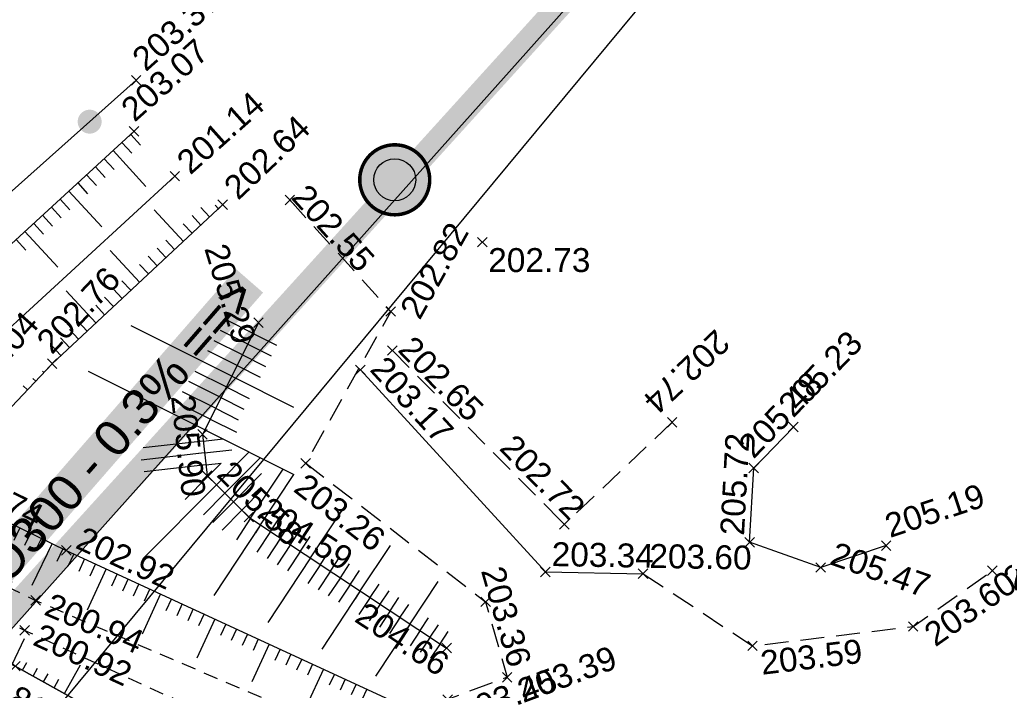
# Model space of a CAD drawing. Extents: x 1616800 to 1632437, y 2248456 to 2251974.
# Tile 258 of 399: x 1618044 to 1618085, y 2251505 to 2251533. Entities that reach past the tile are written whole.
import ezdxf
from ezdxf.enums import TextEntityAlignment as Align

# ---------------------------------------------------------------- set-up
doc = ezdxf.new("R2010")
doc.units = 0
doc.header["$LTSCALE"] = 2
doc.header["$PDMODE"] = 3
doc.header["$PDSIZE"] = 0.2
for name, pattern in [('CONTINU', [0]), ('DISCONTINUOUS', [0.75, 0.5, -0.25]), ('FOSSE', [0.5, 0.3, -0.2])]:
    doc.linetypes.add(name, pattern=pattern)
doc.layers.get('0').update_dxf_attribs({"linetype": 'CONTINUOUS'})
for name, color, linetype in [('0000-VALORIS-NOUE DERIV BASSIN', 7, 'CONTINUOUS'), ('03-PAP-EU PROJET CANA', 1, 'CONTINUOUS'), ('03-PAP-EU TEXTE POUR 2000°', 1, 'CONTINUOUS'), ('X-PTS TOPO-TEXTE TOPOALT', 8, 'CONTINUOUS'), ('X-PTS TOPO-TOPOPOINT', 8, 'CONTINUOUS'), ('Y-FDP TOPO-TOP_AXE_FOSSE', 8, 'CONTINUOUS'), ('Y-FDP TOPO-TOP_BARBULE', 8, 'CONTINUOUS'), ('Y-FDP TOPO-TOP_CLOTURE', 8, 'CONTINUOUS'), ('Y-FDP TOPO-TOP_TALUS', 8, 'CONTINUOUS'), ('Y-FDP TOPO-TOP_TALUS_PIED', 8, 'CONTINUOUS'), ('Y-RESEAU EXISTANT FDP-TOP_VANNE_RESEAU', 36, 'CONTINUOUS')]:
    doc.layers.add(name, color=color, linetype=linetype)
doc.styles.get("Standard").update_dxf_attribs({"font": 'arial.ttf'})

# ---------------------------------------------------------------- blocks, each defined once
blk = doc.blocks.new('TCPOINT')
at = {"color": 0}
blk.add_point((0, 0), dxfattribs=at)
at = {"layer": 'X-PTS TOPO-TEXTE TOPOALT'}
blk.add_attdef('ALT', text='', height=0.75, dxfattribs=at).set_placement((0.25, -0.25), align=Align.TOP_LEFT)
blk = doc.blocks.new('TCPOINT_C')
at = {"color": 0}
blk.add_point((0, 0), dxfattribs=at)
at = {"layer": 'X-PTS TOPO-TEXTE TOPOALT'}
blk.add_attdef('ALT', text='', height=0.75, dxfattribs=at).set_placement((0.5, 0.09), align=Align.MIDDLE_LEFT)
blk = doc.blocks.new('TCPOINT_2')
at = {"color": 0}
blk.add_point((0, 0), dxfattribs=at)
at = {"layer": 'X-PTS TOPO-TEXTE TOPOALT'}
blk.add_attdef('ALT', (0.25, 0.25), '', height=0.75, dxfattribs=at)
blk = doc.blocks.new('GeoRond')
at = {"const_width": 0.499}
blk.add_lwpolyline([(-0.2505, 0, 1), (0.2505, 0, 1)], format="xyb", close=True, dxfattribs=at)
blk = doc.blocks.new('RegardVisiteEU')
h = blk.add_hatch(color=256)
edge = h.paths.add_edge_path()
edge.add_arc((0, 0), 0.75, 180, 360)
edge.add_arc((0, 0), 0.75, 0, 180)
at = {"const_width": 0.075, "flags": 128}
blk.add_lwpolyline([(-0.75, 0, 1), (0.75, 0, 1)], format="xyb", close=True, dxfattribs=at)
at = {"flags": 128}
blk.add_lwpolyline([(0.45, 0, -1), (-0.45, 0, -1)], format="xyb", close=True, dxfattribs=at)
for radius in [0.75, 0.45]:
    blk.add_circle((0, 0), radius)

msp = doc.modelspace()

# ---------------------------------------------------------------- linework, layer by layer
at = {"layer": '0000-VALORIS-NOUE DERIV BASSIN'}
msp.add_polyline3d([(1618057.1006, 2251498.218, 202.98), (1618043.4496, 2251505.823, 202.81)], dxfattribs=at)
at = {"layer": '03-PAP-EU PROJET CANA', "const_width": 1, "flags": 128}
msp.add_lwpolyline([(1618097.0555, 2251567.4483), (1618021.9496, 2251484.6153)], dxfattribs=at)
at = {"layer": 'Y-FDP TOPO-TOP_AXE_FOSSE', "linetype": 'FOSSE', "elevation": 201.34, "flags": 128}
for points in [[(1617601.8186, 2251762.922), (1617610.1506, 2251756.636), (1617629.6276, 2251741.988), (1617650.7276, 2251727.848), (1617668.4526, 2251710.915), (1617681.6206, 2251701.676), (1617699.0136, 2251688.41), (1617708.9996, 2251680.668), (1617719.8336, 2251677.878), (1617748.7516, 2251665.825), (1617762.3456, 2251660.092), (1617781.0436, 2251652.934), (1617799.0036, 2251644.975), (1617815.3806, 2251635.767), (1617830.3196, 2251628.053), (1617853.9176, 2251613.386), (1617868.6136, 2251605.049), (1617881.5356, 2251596.854), (1617897.5646, 2251587.866), (1617911.5046, 2251578.556), (1617923.2046, 2251571.798), (1617941.6916, 2251560.354), (1617955.8166, 2251551.523), (1617969.3786, 2251543.574), (1617981.8546, 2251538.005), (1617999.4726, 2251530.796), (1618011.2156, 2251524.71), (1618031.4966, 2251514.802), (1618044.3006, 2251508.569), (1618060.3096, 2251501.695), (1618069.9096, 2251496.606), (1618077.1396, 2251493.691), (1618078.3956, 2251492.785), (1618078.3956, 2251492.785)], [(1617600.6196, 2251761.017), (1617609.0186, 2251754.94), (1617628.5696, 2251740.863), (1617649.5776, 2251726.58), (1617667.1536, 2251709.962), (1617698.4656, 2251687.431), (1617708.5936, 2251679.832), (1617719.3676, 2251676.48), (1617748.1656, 2251664.214), (1617780.0586, 2251651.492), (1617797.8506, 2251643.441), (1617814.4516, 2251634.395), (1617829.3226, 2251626.401), (1617852.7376, 2251612.188), (1617867.9276, 2251602.952), (1617881.2236, 2251595.195), (1617896.7006, 2251586.358), (1617910.6286, 2251577.168), (1617921.4716, 2251570.879), (1617940.7716, 2251559.213), (1617954.7426, 2251550.028), (1617968.6406, 2251542.538), (1617981.3776, 2251536.875), (1617998.6816, 2251529.02), (1618010.6006, 2251523.098), (1618031.3996, 2251513.411), (1618043.8426, 2251507.316), (1618060.1126, 2251499.876), (1618069.5666, 2251494.908), (1618076.1756, 2251492.383), (1618078.3956, 2251492.785), (1618078.2546, 2251490.49)]]:
    msp.add_lwpolyline(points, dxfattribs=at)
at = {"layer": 'Y-FDP TOPO-TOP_BARBULE'}
for p, q in [((1618048.2736, 2251528.0449), (1618048.6845, 2251527.5967)), ((1618047.905, 2251527.707), (1618048.316, 2251527.2587)), ((1618047.1679, 2251527.0313), (1618047.579, 2251526.5828)), ((1618047.5365, 2251527.3691), (1618048.9066, 2251525.8746)), ((1618046.7994, 2251526.6934), (1618047.2105, 2251526.2449)), ((1618046.4308, 2251526.3555), (1618046.842, 2251525.907)), ((1618046.0623, 2251526.0176), (1618046.4735, 2251525.569)), ((1618045.3252, 2251525.3418), (1618045.7365, 2251524.8931)), ((1618045.6937, 2251525.6797), (1618047.0647, 2251524.1843)), ((1618044.9566, 2251525.0039), (1618045.368, 2251524.5552)), ((1618051.5727, 2251524.6), (1618051.2069, 2251524.9923)), ((1618051.9384, 2251524.941), (1618051.7993, 2251525.0903)), ((1618044.588, 2251524.6661), (1618044.9995, 2251524.2173)), ((1618050.4757, 2251523.577), (1618049.2498, 2251524.8916)), ((1618051.2071, 2251524.259), (1618050.8406, 2251524.652)), ((1618044.2195, 2251524.3282), (1618044.631, 2251523.8793)), ((1618050.8414, 2251523.918), (1618050.4743, 2251524.3117)), ((1618043.8509, 2251523.9903), (1618045.2228, 2251522.4939)), ((1618043.4824, 2251523.6524), (1618043.894, 2251523.2034)), ((1618049.7444, 2251522.895), (1618049.3753, 2251523.2908)), ((1618050.11, 2251523.236), (1618049.7416, 2251523.6311)), ((1618048.6473, 2251521.872), (1618047.4107, 2251523.1981)), ((1618049.3787, 2251522.554), (1618049.009, 2251522.9505)), ((1618049.013, 2251522.213), (1618048.6427, 2251522.6102)), ((1618048.2817, 2251521.531), (1618047.91, 2251521.9295)), ((1618046.819, 2251520.167), (1618045.5716, 2251521.5046)), ((1618047.5503, 2251520.849), (1618047.1774, 2251521.2489)), ((1618047.916, 2251521.19), (1618047.5437, 2251521.5892)), ((1618047.1846, 2251520.508), (1618046.8111, 2251520.9086)), ((1618046.4533, 2251519.826), (1618046.0784, 2251520.228)), ((1618052.4959, 2251517.9393), (1618048.2998, 2251520.0436)), ((1618053.3925, 2251519.7271), (1618052.2929, 2251520.2785)), ((1618046.0876, 2251519.485), (1618045.7121, 2251519.8877)), ((1618053.1683, 2251519.2801), (1618052.0289, 2251519.8515)), ((1618053.3925, 2251519.7271), (1618054.3739, 2251519.2349)), ((1618045.3563, 2251518.803), (1618044.9795, 2251519.207)), ((1618045.7219, 2251519.144), (1618045.3458, 2251519.5474)), ((1618052.9442, 2251518.8332), (1618051.765, 2251519.4245)), ((1618053.1683, 2251519.2801), (1618054.1448, 2251518.7904)), ((1618052.72, 2251518.3862), (1618051.501, 2251518.9976)), ((1618052.9442, 2251518.8332), (1618053.9158, 2251518.3459)), ((1618052.72, 2251518.3862), (1618053.6868, 2251517.9014)), ((1618044.6468, 2251518.0989), (1618044.5865, 2251518.156)), ((1618051.3752, 2251515.7046), (1618046.5154, 2251518.1417)), ((1618052.2717, 2251517.4923), (1618050.9731, 2251518.1436)), ((1618052.4959, 2251517.9393), (1618055.0789, 2251516.6439)), ((1618043.9592, 2251517.3728), (1618043.7784, 2251517.544)), ((1618044.303, 2251517.7359), (1618044.1825, 2251517.85)), ((1618052.0476, 2251517.0454), (1618050.7091, 2251517.7166)), ((1618051.8235, 2251516.5984), (1618050.4452, 2251517.2897)), ((1618052.2717, 2251517.4923), (1618053.2287, 2251517.0124)), ((1618051.5993, 2251516.1515), (1618050.1812, 2251516.8627)), ((1618052.0476, 2251517.0454), (1618052.9997, 2251516.5679)), ((1618051.8235, 2251516.5984), (1618052.7707, 2251516.1234)), ((1618051.5993, 2251516.1515), (1618052.6944, 2251515.6023)), ((1618051.3752, 2251515.7046), (1618055.1, 2251513.8365)), ((1618051.3087, 2251515.2294), (1618048.7939, 2251514.9507)), ((1618051.3087, 2251515.2294), (1618050.9277, 2251515.1872)), ((1618051.3087, 2251515.2294), (1618052.1392, 2251515.3214)), ((1618051.3637, 2251514.7324), (1618048.708, 2251514.4382)), ((1618051.3637, 2251514.7324), (1618051.1148, 2251514.7048)), ((1618051.3637, 2251514.7324), (1618052.5074, 2251514.8591)), ((1618051.8573, 2251513.4), (1618053.2248, 2251514.777)), ((1618051.4188, 2251514.2354), (1618048.8413, 2251513.9499)), ((1618051.4188, 2251514.2354), (1618051.3019, 2251514.2225)), ((1618051.4188, 2251514.2354), (1618052.052, 2251514.3056)), ((1618051.5025, 2251513.7523), (1618052.052, 2251514.3056)), ((1618052.2121, 2251513.0477), (1618053.6854, 2251514.5312)), ((1618052.5668, 2251512.6953), (1618053.7365, 2251513.8731)), ((1618053.2876, 2251512.0044), (1618054.6499, 2251514.0623)), ((1618053.7045, 2251511.7284), (1618055.1, 2251513.8365)), ((1618051.8573, 2251513.4), (1618048.787, 2251510.3084)), ((1618051.5025, 2251513.7523), (1618050.5506, 2251512.7938)), ((1618051.5025, 2251513.7523), (1618051.4196, 2251513.6688)), ((1618051.8573, 2251513.4), (1618051.5809, 2251513.1217)), ((1618052.2121, 2251513.0477), (1618051.3218, 2251512.1512)), ((1618052.2121, 2251513.0477), (1618052.1292, 2251512.9642)), ((1618052.9216, 2251512.343), (1618053.7876, 2251513.215)), ((1618052.5668, 2251512.6953), (1618051.7074, 2251511.8299)), ((1618052.5668, 2251512.6953), (1618052.4839, 2251512.6118)), ((1618052.9216, 2251512.343), (1618052.093, 2251511.5086)), ((1618052.9216, 2251512.343), (1618052.8387, 2251512.2595)), ((1618055.7891, 2251510.3484), (1618057.1227, 2251512.3629)), ((1618053.2876, 2251512.0044), (1618052.6912, 2251511.1036)), ((1618053.2876, 2251512.0044), (1618053.2226, 2251511.9063)), ((1618054.1214, 2251511.4524), (1618054.5405, 2251512.0855)), ((1618054.5383, 2251511.1764), (1618054.9527, 2251511.8023)), ((1618043.6407, 2251511.6049), (1618043.3844, 2251511.0781)), ((1618044.0903, 2251511.3861), (1618043.834, 2251510.8593)), ((1618053.7045, 2251511.7284), (1618051.7506, 2251508.7769)), ((1618053.7045, 2251511.7284), (1618053.488, 2251511.4014)), ((1618054.1214, 2251511.4524), (1618053.5454, 2251510.5823)), ((1618054.1214, 2251511.4524), (1618054.0564, 2251511.3543)), ((1618054.9552, 2251510.9004), (1618055.3648, 2251511.5191)), ((1618044.9895, 2251510.9486), (1618044.1351, 2251509.1926)), ((1618044.5399, 2251511.1674), (1618044.2836, 2251510.6406)), ((1618054.5383, 2251511.1764), (1618053.9725, 2251510.3217)), ((1618054.5383, 2251511.1764), (1618054.4734, 2251511.0783)), ((1618055.3722, 2251510.6244), (1618055.777, 2251511.2359)), ((1618045.4391, 2251510.7299), (1618045.1831, 2251510.2038)), ((1618054.9552, 2251510.9004), (1618054.3996, 2251510.061)), ((1618055.3722, 2251510.6244), (1618054.8267, 2251509.8004)), ((1618054.9552, 2251510.9004), (1618054.8903, 2251510.8023)), ((1618055.3722, 2251510.6244), (1618055.3072, 2251510.5263)), ((1618056.206, 2251510.0724), (1618056.6013, 2251510.6696)), ((1618057.8737, 2251508.9684), (1618059.1281, 2251510.8633)), ((1618045.8917, 2251510.5174), (1618045.6484, 2251509.9903)), ((1618046.3457, 2251510.3079), (1618046.1038, 2251509.7837)), ((1618055.7891, 2251510.3484), (1618054.0048, 2251507.653)), ((1618055.7891, 2251510.3484), (1618055.5726, 2251510.0214)), ((1618056.6229, 2251509.7964), (1618057.0135, 2251510.3864)), ((1618047.2537, 2251509.8889), (1618046.4562, 2251508.161)), ((1618046.7997, 2251510.0984), (1618046.5591, 2251509.5771)), ((1618056.206, 2251510.0724), (1618055.6809, 2251509.2791)), ((1618056.6229, 2251509.7964), (1618056.108, 2251509.0185)), ((1618056.206, 2251510.0724), (1618056.1411, 2251509.9743)), ((1618056.6229, 2251509.7964), (1618056.558, 2251509.6983)), ((1618057.0399, 2251509.5204), (1618057.4257, 2251510.1032)), ((1618057.4568, 2251509.2444), (1618057.8379, 2251509.8201)), ((1618047.7076, 2251509.6794), (1618047.4698, 2251509.1639)), ((1618048.1616, 2251509.4699), (1618047.9251, 2251508.9573)), ((1618057.0399, 2251509.5204), (1618056.5351, 2251508.7579)), ((1618057.0399, 2251509.5204), (1618056.9749, 2251509.4223)), ((1618059.9583, 2251507.5884), (1618061.1336, 2251509.3637)), ((1618048.6156, 2251509.2603), (1618048.3804, 2251508.7507)), ((1618049.0696, 2251509.0508), (1618048.8358, 2251508.5441)), ((1618057.8737, 2251508.9684), (1618056.2589, 2251506.5291)), ((1618057.4568, 2251509.2444), (1618056.9622, 2251508.4972)), ((1618057.4568, 2251509.2444), (1618057.3918, 2251509.1463)), ((1618057.8737, 2251508.9684), (1618057.6572, 2251508.6414)), ((1618058.2906, 2251508.6924), (1618058.6622, 2251509.2537)), ((1618058.7075, 2251508.4164), (1618059.0744, 2251508.9705)), ((1618049.5236, 2251508.8413), (1618048.7486, 2251507.1621)), ((1618049.9776, 2251508.6318), (1618049.7464, 2251508.131)), ((1618058.2906, 2251508.6924), (1618057.8164, 2251507.976)), ((1618058.2906, 2251508.6924), (1618058.2257, 2251508.5943)), ((1618059.1245, 2251508.1404), (1618059.4865, 2251508.6873)), ((1618050.4316, 2251508.4223), (1618050.2018, 2251507.9244)), ((1618050.8855, 2251508.2128), (1618050.6571, 2251507.7178)), ((1618058.7075, 2251508.4164), (1618058.2435, 2251507.7153)), ((1618058.7075, 2251508.4164), (1618058.6426, 2251508.3183)), ((1618059.1245, 2251508.1404), (1618058.6706, 2251507.4547)), ((1618059.1245, 2251508.1404), (1618059.0595, 2251508.0423)), ((1618059.5414, 2251507.8644), (1618059.8987, 2251508.4042)), ((1618051.7935, 2251507.7937), (1618051.041, 2251506.1632)), ((1618051.3395, 2251508.0033), (1618051.1124, 2251507.5112)), ((1618059.5414, 2251507.8644), (1618059.0976, 2251507.1941)), ((1618059.5414, 2251507.8644), (1618059.4764, 2251507.7663)), ((1618060.3752, 2251507.3124), (1618060.7231, 2251507.8378)), ((1618052.2475, 2251507.5842), (1618052.0231, 2251507.098)), ((1618052.7015, 2251507.3747), (1618052.4784, 2251506.8914)), ((1618059.9583, 2251507.5884), (1618058.5131, 2251505.4052)), ((1618059.9583, 2251507.5884), (1618059.7418, 2251507.2614)), ((1618060.3752, 2251507.3124), (1618059.9518, 2251506.6728)), ((1618060.3752, 2251507.3124), (1618060.3103, 2251507.2143)), ((1618060.7922, 2251507.0364), (1618061.1352, 2251507.5546)), ((1618061.2091, 2251506.7604), (1618061.5474, 2251507.2715)), ((1618043.316, 2251505.886), (1618043.8342, 2251506.9857)), ((1618053.1555, 2251507.1652), (1618052.9338, 2251506.6848)), ((1618053.6095, 2251506.9557), (1618053.3891, 2251506.4782)), ((1618060.7922, 2251507.0364), (1618060.3789, 2251506.4122)), ((1618060.7922, 2251507.0364), (1618060.7272, 2251506.9383)), ((1618054.0634, 2251506.7462), (1618053.3334, 2251505.1643)), ((1618054.5174, 2251506.5367), (1618054.2998, 2251506.065)), ((1618061.2091, 2251506.7604), (1618060.806, 2251506.1515)), ((1618054.9714, 2251506.3271), (1618054.7551, 2251505.8584)), ((1618055.4254, 2251506.1176), (1618055.2104, 2251505.6518)), ((1618043.7573, 2251505.6516), (1618043.9388, 2251505.9774)), ((1618044.1941, 2251505.4082), (1618044.3803, 2251505.7424)), ((1618045.5045, 2251504.6782), (1618046.1715, 2251505.8755)), ((1618056.3334, 2251505.6986), (1618055.6258, 2251504.1654)), ((1618055.8794, 2251505.9081), (1618055.6658, 2251505.4452)), ((1618044.6309, 2251505.1649), (1618044.8217, 2251505.5074)), ((1618045.0677, 2251504.9216), (1618045.2632, 2251505.2724)), ((1618056.7874, 2251505.4891), (1618056.5764, 2251505.032)), ((1618057.2414, 2251505.2796), (1618057.0318, 2251504.8255)), ((1618057.6953, 2251505.0701), (1618057.4871, 2251504.6189)), ((1618058.1493, 2251504.8605), (1618057.9424, 2251504.4123))]:
    msp.add_line(p, q, dxfattribs=at)
at = {"layer": 'Y-FDP TOPO-TOP_CLOTURE', "elevation": 201.34, "flags": 128}
msp.add_lwpolyline([(1618039.5596, 2251522.341), (1618048.5016, 2251530.31)], dxfattribs=at)
at = {"layer": 'Y-FDP TOPO-TOP_TALUS', "elevation": 201.34, "flags": 128}
for points in [[(1617796.7436, 2251642.57), (1617812.9876, 2251633.215), (1617828.5476, 2251624.329), (1617851.7106, 2251610.997), (1617866.9096, 2251600.776), (1617880.0786, 2251593.661), (1617895.2716, 2251584.39), (1617909.4526, 2251575.219), (1617921.0936, 2251568.394), (1617936.9856, 2251558.959), (1617953.5626, 2251548.58), (1617966.9346, 2251539.921), (1617980.2206, 2251535.119), (1617997.6596, 2251527.579), (1618012.1916, 2251520.535), (1618029.7006, 2251512.302), (1618043.4496, 2251505.823), (1618057.1006, 2251498.218), (1618068.8556, 2251493.307), (1618074.8396, 2251491.679), (1618075.8056, 2251490.367)], [(1618038.3226, 2251518.922), (1618048.4166, 2251528.176)], [(1618044.9906, 2251518.462), (1618052.1196, 2251525.11)]]:
    msp.add_lwpolyline(points, dxfattribs=at)
at = {"layer": 'Y-FDP TOPO-TOP_TALUS', "linetype": 'CONTINU', "elevation": 201.34, "flags": 128}
for points in [[(1618053.6166, 2251520.174), (1618051.2776, 2251515.51), (1618051.4686, 2251513.786), (1618053.2126, 2251512.054), (1618061.4816, 2251506.58)], [(1618044.9906, 2251518.462), (1618040.1196, 2251513.318), (1618045.5806, 2251510.661), (1618061.2556, 2251503.427), (1618070.5876, 2251497.934), (1618077.1096, 2251495.9), (1618079.6216, 2251496.269)], [(1618057.8746, 2251518.209), (1618065.6106, 2251509.762), (1618069.6946, 2251509.687)], [(1618079.8576, 2251510.86), (1618077.1196, 2251509.947), (1618074.1496, 2251511.002), (1618074.3186, 2251514.101), (1618075.9776, 2251515.813)]]:
    msp.add_lwpolyline(points, dxfattribs=at)
at = {"layer": 'Y-FDP TOPO-TOP_TALUS_PIED', "elevation": 201.34, "flags": 128}
msp.add_lwpolyline([(1618040.5656, 2251517.53), (1618050.1196, 2251526.3)], dxfattribs=at)
at = {"layer": 'Y-FDP TOPO-TOP_TALUS_PIED', "linetype": 'DISCONTINUOUS', "elevation": 201.34, "flags": 128}
for points in [[(1618054.9286, 2251525.307), (1618059.1436, 2251520.645), (1618055.5926, 2251514.302), (1618063.1106, 2251508.511), (1618064.0126, 2251505.358), (1618061.5226, 2251504.428)], [(1618059.2146, 2251519.014), (1618066.4006, 2251511.749)], [(1618070.9116, 2251516.016), (1618066.4006, 2251511.749)], [(1618069.6946, 2251509.687), (1618074.2686, 2251506.672), (1618080.9866, 2251507.481), (1618084.2976, 2251509.814)]]:
    msp.add_lwpolyline(points, dxfattribs=at)
at = {"layer": 'Y-RESEAU EXISTANT FDP-TOP_VANNE_RESEAU', "elevation": 201.34, "flags": 128}
msp.add_lwpolyline([(1617913.6636, 2251369.127), (1617944.9516, 2251401.717), (1617976.0216, 2251434.323), (1618036.9536, 2251500.294), (1618096.3381, 2251566.7729)], dxfattribs=at)
at = {"layer": 'Y-RESEAU EXISTANT FDP-TOP_VANNE_RESEAU', "flags": 128}
msp.add_lwpolyline([(1617904.8016, 2251354.888), (1617935.5726, 2251387.647), (1618016.9986, 2251472.311), (1618044.8456, 2251503.63), (1618097.0075, 2251566.4673)], dxfattribs=at)

# ---------------------------------------------------------------- block references
at = {"layer": '03-PAP-EU PROJET CANA', "lineweight": -3, "xscale": 1.95, "yscale": 1.95, "zscale": 1.95}
msp.add_blockref('RegardVisiteEU', (1618059.3121, 2251526.1491, 201.4772), dxfattribs=at)
at = {"layer": 'X-PTS TOPO-TOPOPOINT'}
ref = msp.add_blockref('TCPOINT', (1618048.5016, 2251530.31, 203.37), dxfattribs=dict(at, rotation=41.70703111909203))
ref.add_attrib('ALT', '203.37', dxfattribs={"layer": 'X-PTS TOPO-TEXTE TOPOALT', "height": 1, "rotation": 41.70703}).set_placement((1618048.2372, 2251531.3833, 203.37), align=Align.TOP_LEFT)
ref = msp.add_blockref('TCPOINT_2', (1618048.4166, 2251528.176, 203.07), dxfattribs=dict(at, rotation=41.70703129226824))
ref.add_attrib('ALT', '203.07', (1618048.4369, 2251528.529, 203.07), dxfattribs={"layer": 'X-PTS TOPO-TEXTE TOPOALT', "height": 1, "rotation": 41.70703})
ref = msp.add_blockref('TCPOINT_C', (1618050.1196, 2251526.3, 201.14), dxfattribs=dict(at, rotation=41.70703115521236))
ref.add_attrib('ALT', '201.14', dxfattribs={"layer": 'X-PTS TOPO-TEXTE TOPOALT', "height": 1, "rotation": 41.70703}).set_placement((1618050.433, 2251526.6999, 201.14), align=Align.MIDDLE_LEFT)
ref = msp.add_blockref('TCPOINT', (1618052.1196, 2251525.11, 202.64), dxfattribs=dict(at, rotation=43.48812105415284))
ref.add_attrib('ALT', '202.64', dxfattribs={"layer": 'X-PTS TOPO-TEXTE TOPOALT', "height": 1, "rotation": 43.48812}).set_placement((1618052.0756, 2251525.9866, 202.64), align=Align.TOP_LEFT)
ref = msp.add_blockref('TCPOINT', (1618054.9286, 2251525.307, 202.55), dxfattribs=dict(at, rotation=312.1173144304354))
ref.add_attrib('ALT', '202.55', dxfattribs={"layer": 'X-PTS TOPO-TEXTE TOPOALT', "height": 1, "rotation": 312.11731}).set_placement((1618055.6888, 2251526.0547, 202.55), align=Align.TOP_LEFT)
ref = msp.add_blockref('TCPOINT', (1618059.1436, 2251520.645, 202.82), dxfattribs=dict(at, rotation=60.75860080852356))
ref.add_attrib('ALT', '202.82', dxfattribs={"layer": 'X-PTS TOPO-TEXTE TOPOALT', "height": 1, "rotation": 60.7586}).set_placement((1618059.4839, 2251520.741, 202.82), align=Align.TOP_LEFT)
ref = msp.add_blockref('TCPOINT', (1618062.9696, 2251523.544, 202.73), dxfattribs=at)
ref.add_attrib('ALT', '202.73', dxfattribs={"layer": 'X-PTS TOPO-TEXTE TOPOALT', "height": 1, "rotation": 0}).set_placement((1618063.2196, 2251523.294, 202.73), align=Align.TOP_LEFT)
ref = msp.add_blockref('TCPOINT_2', (1618053.6166, 2251520.174, 205.29), dxfattribs=dict(at, rotation=286.8716064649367))
ref.add_attrib('ALT', '205.29', (1618051.3444, 2251523.2822, 205.29), dxfattribs={"layer": 'X-PTS TOPO-TEXTE TOPOALT', "height": 1, "rotation": 286.87161})
ref = msp.add_blockref('TCPOINT_2', (1618044.9906, 2251518.462, 202.76), dxfattribs=dict(at, rotation=46.56144543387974))
ref.add_attrib('ALT', '202.76', (1618044.981, 2251518.8154, 202.76), dxfattribs={"layer": 'X-PTS TOPO-TEXTE TOPOALT', "height": 1, "rotation": 46.56145})
ref = msp.add_blockref('TCPOINT', (1618040.5656, 2251517.53, 201.04), dxfattribs=dict(at, rotation=48.29592961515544))
ref.add_attrib('ALT', '201.04', dxfattribs={"layer": 'X-PTS TOPO-TEXTE TOPOALT', "height": 1, "rotation": 48.29593}).set_placement((1618040.9186, 2251517.5503, 201.04), align=Align.TOP_LEFT)
ref = msp.add_blockref('TCPOINT', (1618059.2146, 2251519.014, 202.65), dxfattribs=dict(at, rotation=314.6867812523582))
ref.add_attrib('ALT', '202.65', dxfattribs={"layer": 'X-PTS TOPO-TEXTE TOPOALT', "height": 1, "rotation": 314.68678}).set_placement((1618060.109, 2251519.7076, 202.65), align=Align.TOP_LEFT)
ref = msp.add_blockref('TCPOINT', (1618070.9116, 2251516.016, 202.74), dxfattribs=dict(at, rotation=223.4077725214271))
ref.add_attrib('ALT', '202.74', dxfattribs={"layer": 'X-PTS TOPO-TEXTE TOPOALT', "height": 1, "rotation": 223.40777}).set_placement((1618073.4136, 2251519.2292, 202.74), align=Align.TOP_LEFT)
ref = msp.add_blockref('TCPOINT_2', (1618075.9776, 2251515.813, 205.23), dxfattribs=dict(at, rotation=45.90074946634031))
ref.add_attrib('ALT', '205.23', (1618075.972, 2251516.1665, 205.23), dxfattribs={"layer": 'X-PTS TOPO-TEXTE TOPOALT', "height": 1, "rotation": 45.90075})
ref = msp.add_blockref('TCPOINT_2', (1618057.8746, 2251518.209, 203.17), dxfattribs=dict(at, rotation=312.4843280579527))
ref.add_attrib('ALT', '203.17', (1618058.2278, 2251518.1935, 203.17), dxfattribs={"layer": 'X-PTS TOPO-TEXTE TOPOALT', "height": 1, "rotation": 312.48433})
ref = msp.add_blockref('TCPOINT_2', (1618074.3186, 2251514.101, 205.48), dxfattribs=dict(at, rotation=45.9007494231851))
ref.add_attrib('ALT', '205.48', (1618074.313, 2251514.4545, 205.48), dxfattribs={"layer": 'X-PTS TOPO-TEXTE TOPOALT', "height": 1, "rotation": 45.90075})
ref = msp.add_blockref('TCPOINT_2', (1618051.2776, 2251515.51, 205.9), dxfattribs=dict(at, rotation=276.3219527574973))
ref.add_attrib('ALT', '205.90', (1618049.9555, 2251517.0989, 205.9), dxfattribs={"layer": 'X-PTS TOPO-TEXTE TOPOALT', "height": 1, "rotation": 276.32195})
ref = msp.add_blockref('TCPOINT', (1618066.4006, 2251511.749, 202.72), dxfattribs=dict(at, rotation=314.6867814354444))
ref.add_attrib('ALT', '202.72', dxfattribs={"layer": 'X-PTS TOPO-TEXTE TOPOALT', "height": 1, "rotation": 314.68678}).set_placement((1618064.3505, 2251515.5958, 202.72), align=Align.TOP_LEFT)
ref = msp.add_blockref('TCPOINT_2', (1618074.1496, 2251511.002, 205.72), dxfattribs=dict(at, rotation=86.87853982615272))
ref.add_attrib('ALT', '205.72', (1618073.9136, 2251511.2652, 205.72), dxfattribs={"layer": 'X-PTS TOPO-TEXTE TOPOALT', "height": 1, "rotation": 86.87854})
ref = msp.add_blockref('TCPOINT_2', (1618040.1196, 2251513.318, 202.74), dxfattribs=dict(at, rotation=334.055182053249))
ref.add_attrib('ALT', '202.74', (1618040.4538, 2251513.4334, 202.74), dxfattribs={"layer": 'X-PTS TOPO-TEXTE TOPOALT', "height": 1, "rotation": 334.05518})
ref = msp.add_blockref('TCPOINT_2', (1618051.4686, 2251513.786, 205.58), dxfattribs=dict(at, rotation=315.1977981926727))
ref.add_attrib('ALT', '205.58', (1618051.8221, 2251513.7872, 205.58), dxfattribs={"layer": 'X-PTS TOPO-TEXTE TOPOALT', "height": 1, "rotation": 315.1978})
ref = msp.add_blockref('TCPOINT', (1618055.5926, 2251514.302, 203.26), dxfattribs=dict(at, rotation=322.3934914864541))
ref.add_attrib('ALT', '203.26', dxfattribs={"layer": 'X-PTS TOPO-TEXTE TOPOALT', "height": 1, "rotation": 322.39349}).set_placement((1618055.6381, 2251513.9514, 203.26), align=Align.TOP_LEFT)
ref = msp.add_blockref('TCPOINT_2', (1618079.8576, 2251510.86, 205.19), dxfattribs=dict(at, rotation=18.44122655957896))
ref.add_attrib('ALT', '205.19', (1618080.0157, 2251511.1762, 205.19), dxfattribs={"layer": 'X-PTS TOPO-TEXTE TOPOALT', "height": 1, "rotation": 18.44123})
ref = msp.add_blockref('TCPOINT_2', (1618053.2126, 2251512.054, 204.59), dxfattribs=dict(at, rotation=326.4958165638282))
ref.add_attrib('ALT', '204.59', (1618053.5591, 2251512.1245, 204.59), dxfattribs={"layer": 'X-PTS TOPO-TEXTE TOPOALT', "height": 1, "rotation": 326.49582})
ref = msp.add_blockref('TCPOINT', (1618084.2976, 2251509.814, 203.52), dxfattribs=dict(at, rotation=35.16932709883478))
ref.add_attrib('ALT', '203.52', dxfattribs={"layer": 'X-PTS TOPO-TEXTE TOPOALT', "height": 1, "rotation": 35.16933}).set_placement((1618084.646, 2251509.7536, 203.52), align=Align.TOP_LEFT)
ref = msp.add_blockref('TCPOINT_2', (1618045.5806, 2251510.661, 202.92), dxfattribs=dict(at, rotation=335.2267134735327))
ref.add_attrib('ALT', '202.92', (1618045.9123, 2251510.7832, 202.92), dxfattribs={"layer": 'X-PTS TOPO-TEXTE TOPOALT', "height": 1, "rotation": 335.22671})
ref = msp.add_blockref('TCPOINT_2', (1618065.6106, 2251509.762, 203.34), dxfattribs=dict(at, rotation=358.9479185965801))
ref.add_attrib('ALT', '203.34', (1618065.8651, 2251510.0074, 203.34), dxfattribs={"layer": 'X-PTS TOPO-TEXTE TOPOALT', "height": 1, "rotation": 358.94792})
ref = msp.add_blockref('TCPOINT_2', (1618069.6946, 2251509.687, 203.6), dxfattribs=dict(at, rotation=358.9479187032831))
ref.add_attrib('ALT', '203.60', (1618069.9491, 2251509.9324, 203.6), dxfattribs={"layer": 'X-PTS TOPO-TEXTE TOPOALT', "height": 1, "rotation": 358.94792})
ref = msp.add_blockref('TCPOINT_2', (1618077.1196, 2251509.947, 205.47), dxfattribs=dict(at, rotation=340.4440022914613))
ref.add_attrib('ALT', '205.47', (1618077.4389, 2251510.0989, 205.47), dxfattribs={"layer": 'X-PTS TOPO-TEXTE TOPOALT', "height": 1, "rotation": 340.444})
ref = msp.add_blockref('TCPOINT', (1618063.1106, 2251508.511, 203.36), dxfattribs=dict(at, rotation=285.9645943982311))
ref.add_attrib('ALT', '203.36', dxfattribs={"layer": 'X-PTS TOPO-TEXTE TOPOALT', "height": 1, "rotation": 285.96459}).set_placement((1618063.8718, 2251510.0889, 203.36), align=Align.TOP_LEFT)
ref = msp.add_blockref('TCPOINT', (1618080.9866, 2251507.481, 203.6), dxfattribs=dict(at, rotation=35.16932692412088))
ref.add_attrib('ALT', '203.60', dxfattribs={"layer": 'X-PTS TOPO-TEXTE TOPOALT', "height": 1, "rotation": 35.16933}).set_placement((1618081.335, 2251507.4206, 203.6), align=Align.TOP_LEFT)
ref = msp.add_blockref('TCPOINT_C', (1618044.3006, 2251508.569, 200.94), dxfattribs=dict(at, rotation=336.7621141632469))
ref.add_attrib('ALT', '200.94', dxfattribs={"layer": 'X-PTS TOPO-TEXTE TOPOALT', "height": 1, "rotation": 336.76211}).set_placement((1618044.7955, 2251508.4544, 200.94), align=Align.MIDDLE_LEFT)
ref = msp.add_blockref('TCPOINT_2', (1618061.4816, 2251506.58, 204.66), dxfattribs=dict(at, rotation=326.4958163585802))
ref.add_attrib('ALT', '204.66', (1618057.578, 2251507.7221, 204.66), dxfattribs={"layer": 'X-PTS TOPO-TEXTE TOPOALT', "height": 1, "rotation": 326.49582})
ref = msp.add_blockref('TCPOINT_C', (1618043.8426, 2251507.316, 200.92), dxfattribs=dict(at, rotation=335.4261711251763))
ref.add_attrib('ALT', '200.92', dxfattribs={"layer": 'X-PTS TOPO-TEXTE TOPOALT', "height": 1, "rotation": 335.42617}).set_placement((1618044.3347, 2251507.1899, 200.92), align=Align.MIDDLE_LEFT)
ref = msp.add_blockref('TCPOINT', (1618074.2686, 2251506.672, 203.59), dxfattribs=dict(at, rotation=6.866649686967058))
ref.add_attrib('ALT', '203.59', dxfattribs={"layer": 'X-PTS TOPO-TEXTE TOPOALT', "height": 1, "rotation": 6.86665}).set_placement((1618074.5467, 2251506.4537, 203.59), align=Align.TOP_LEFT)
ref = msp.add_blockref('TCPOINT', (1618064.0126, 2251505.358, 203.39), dxfattribs=dict(at, rotation=20.48035739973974))
ref.add_attrib('ALT', '203.39', dxfattribs={"layer": 'X-PTS TOPO-TEXTE TOPOALT', "height": 1, "rotation": 20.48036}).set_placement((1618064.3343, 2251505.2113, 203.39), align=Align.TOP_LEFT)
ref = msp.add_blockref('TCPOINT', (1618043.4496, 2251505.823, 202.81), dxfattribs=dict(at, rotation=330.8777308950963))
ref.add_attrib('ALT', '202.81', dxfattribs={"layer": 'X-PTS TOPO-TEXTE TOPOALT', "height": 1, "rotation": 330.87773}).set_placement((1618041.1925, 2251506.3958, 202.81), align=Align.TOP_LEFT)
ref = msp.add_blockref('TCPOINT', (1618061.5226, 2251504.428, 203.45), dxfattribs=dict(at, rotation=20.48035725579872))
ref.add_attrib('ALT', '203.45', dxfattribs={"layer": 'X-PTS TOPO-TEXTE TOPOALT', "height": 1, "rotation": 20.48036}).set_placement((1618061.8443, 2251504.2813, 203.45), align=Align.TOP_LEFT)
at = {"layer": 'Y-FDP TOPO-TOP_CLOTURE', "rotation": 41.70703113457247}
msp.add_blockref('GeoRond', (1618046.5586, 2251528.5784), dxfattribs=at)

# ---------------------------------------------------------------- texts
at = {"layer": '03-PAP-EU TEXTE POUR 2000°', "insert": (1618036.934, 2251504.3455, 203), "char_height": 1.5, "attachment_point": 1, "rotation": 48.94168, "bg_fill": 1, "box_fill_scale": 1, "bg_fill_color": 255, "bg_fill_transparency": 0}
msp.add_mtext_dynamic_manual_height_columns('FONTE Ø300 - 0.3% ==>', width=23.968049, gutter_width=12.5, heights=[0], dxfattribs=at)

doc.saveas('drawing.dxf')
